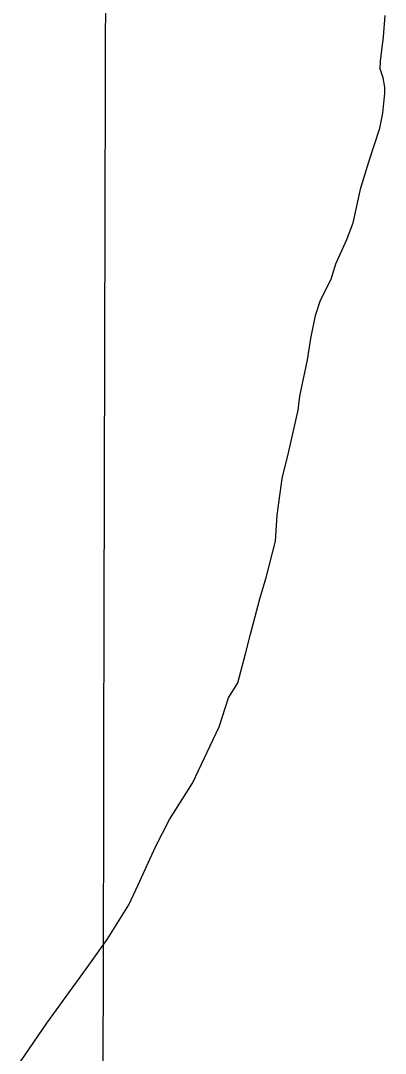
# Model space of a CAD drawing. Extents: x 3161665 to 3199565, y 885729 to 911164.
# Drawn here: x 3191980 to 3192239, y 905376 to 906109 of the extents above; entities that cross this region are included whole.
import ezdxf

# ---------------------------------------------------------------- set-up
doc = ezdxf.new("R2010")
doc.units = 0
doc.layers.add('V-GRID-MAJR', color=7, linetype='Continuous')
doc.layers.add('V-SITE-VEGE', color=7, linetype='Continuous')

msp = doc.modelspace()

# ---------------------------------------------------------------- linework, layer by layer
at = {"layer": 'V-GRID-MAJR'}
msp.add_spline([(3192003.725, 891123.28), (3192018.711, 897184.122), (3192033.702, 903246.909), (3192048.693, 909309.741), (3192048.698, 909311.64)], degree=3, dxfattribs=at)
at = {"layer": 'V-SITE-VEGE'}
msp.add_lwpolyline([(3191980.404000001, 905370.4939999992), (3191999.034000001, 905397.4209999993), (3192026.414000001, 905435.1089999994), (3192041.752000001, 905456.6469999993), (3192057.116000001, 905481.4339999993), (3192063.727000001, 905495.4609999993), (3192075.859000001, 905522.4389999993), (3192085.763000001, 905541.8569999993), (3192102.219000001, 905567.7189999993), (3192120.952000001, 905607.6399999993), (3192127.618000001, 905628.1649999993), (3192134.202000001, 905638.9439999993), (3192139.783000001, 905659.4769999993), (3192143.146000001, 905673.5309999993), (3192149.845000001, 905698.3889999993), (3192154.299000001, 905713.5159999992), (3192161.007000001, 905739.4559999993), (3192162.239000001, 905757.8569999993), (3192165.696000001, 905783.8259999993), (3192170.177000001, 905802.1999999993), (3192176.920000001, 905832.4739999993), (3192178.083000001, 905842.2099999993), (3192183.707000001, 905868.1599999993), (3192185.994000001, 905883.3029999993), (3192189.375000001, 905899.5249999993), (3192192.712000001, 905910.3289999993), (3192200.414000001, 905925.4309999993), (3192203.750000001, 905936.2339999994), (3192211.471000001, 905953.4999999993), (3192215.903000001, 905965.3809999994), (3192221.517000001, 905990.2459999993), (3192227.079000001, 906008.6119999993), (3192234.853000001, 906032.3789999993), (3192237.106000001, 906043.1909999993), (3192238.302000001, 906057.2619999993), (3192238.339000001, 906061.5939999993), (3192237.309000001, 906068.0999999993), (3192235.193000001, 906074.6169999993), (3192235.238000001, 906080.0299999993), (3192237.542000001, 906097.3439999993), (3192238.7490000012, 906112.4969999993)], dxfattribs=at)

doc.saveas('drawing.dxf')
